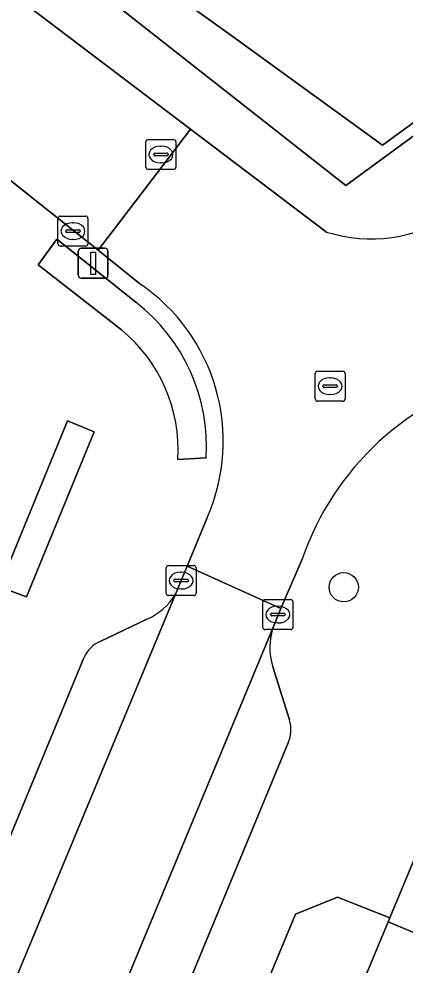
# Model space of a CAD drawing. Extents: x 159817 to 160765, y 380688 to 381638.
# Drawn here: x 160080.17 to 160093.06, y 381436.09 to 381467.7 of the extents above; entities that cross this region are included whole.
import ezdxf

# ---------------------------------------------------------------- set-up
doc = ezdxf.new("R2010")
doc.units = 0
for name, color, linetype in [('IMGEO_Boom', 7, 'Continuous'), ('IMGEO_Erf', 7, 'Continuous'), ('IMGEO_Groenvoorziening', 7, 'Continuous'), ('IMGEO_Haag', 7, 'Continuous'), ('IMGEO_Kolk', 7, 'Continuous'), ('IMGEO_Lichtmast', 7, 'Continuous'), ('IMGEO_Pand', 7, 'Continuous'), ('IMGEO_Parkeervlak_open', 7, 'Continuous'), ('IMGEO_Rijbaan_lokaal_open', 7, 'Continuous'), ('IMGEO_Rioolput', 7, 'Continuous'), ('IMGEO_Voetpad_open', 7, 'Continuous')]:
    doc.layers.add(name, color=color, linetype=linetype)

msp = doc.modelspace()

# ---------------------------------------------------------------- linework, layer by layer
at = {"layer": 'IMGEO_Boom'}
msp.add_circle((160091.013, 381448.711), 0.489, dxfattribs=at)
at = {"layer": 'IMGEO_Erf'}
for points in [[(160099.929, 381469.051), (160092.31, 381463.481), (160087.321, 381467.1), (160084.106, 381469.422), (160079.255, 381476.081), (160079.079, 381475.933), (160078.98, 381476.05), (160079.447, 381476.443), (160078.396, 381477.889), (160077.912, 381477.532), (160077.821, 381477.655), (160078.022, 381477.804), (160074.649, 381482.401), (160074.251, 381482.109), (160072.285, 381484.789), (160072.145, 381484.687), (160071.9, 381485.022), (160087.446, 381496.357), (160096.573, 381483.823)], [(160057.143, 381465.734), (160069.783, 381475.059), (160072.309, 381476.925), (160076.618, 381473.531), (160081.375, 381469.783), (160081.79, 381469.456), (160091.085, 381462.133), (160111.187, 381476.867)]]:
    msp.add_lwpolyline(points, dxfattribs=at)
msp.add_lwpolyline([(160090.582, 381432.936), (160092.495, 381437.537), (160092.547, 381437.664), (160090.801, 381438.363), (160089.402, 381437.789), (160082.874, 381422.077), (160082.269, 381420.622), (160082.065, 381420.195), (160084.812, 381419.054), (160084.825, 381419.086), (160086.854, 381423.967), (160088.718, 381428.451)], close=True, dxfattribs=at)
at = {"layer": 'IMGEO_Groenvoorziening'}
for points in [[(160084.074, 381458.234), (160081.431, 381460.342), (160080.806, 381459.49), (160083.593, 381457.31)], [(160085.471, 381452.986), (160086.42, 381453.036)]]:
    msp.add_lwpolyline(points, dxfattribs=at)
msp.add_lwpolyline([(160082.683, 381453.905), (160081.787, 381454.268), (160079.502, 381448.725), (160080.418, 381448.39)], close=True, dxfattribs=at)
for centre, radius, start, end in [((160080.34, 381453.42), 6.092, 356.3828, 52.1991), ((160080.306, 381453.312), 5.176, 356.3837, 50.5688)]:
    msp.add_arc(centre, radius, start, end, dxfattribs=at)
at = {"layer": 'IMGEO_Haag'}
for points in [[(160084.074, 381458.234), (160081.431, 381460.342), (160080.806, 381459.49), (160083.593, 381457.31)], [(160085.471, 381452.986), (160086.42, 381453.036)]]:
    msp.add_lwpolyline(points, dxfattribs=at)
msp.add_lwpolyline([(160082.683, 381453.905), (160081.787, 381454.268), (160079.502, 381448.725), (160080.418, 381448.39)], close=True, dxfattribs=at)
for centre, radius, start, end in [((160080.34, 381453.42), 6.092, 356.3828, 52.1991), ((160080.306, 381453.312), 5.176, 356.3837, 50.5688)]:
    msp.add_arc(centre, radius, start, end, dxfattribs=at)
at = {"layer": 'IMGEO_Kolk'}
for p, q in [((160084.408, 381462.745), (160084.408, 381463.597)), ((160084.483, 381463.671), (160085.335, 381463.671)), ((160085.409, 381463.597), (160085.409, 381462.745)), ((160084.667, 381463.165), (160084.667, 381463.177)), ((160084.71, 381463.214), (160085.108, 381463.214)), ((160084.896, 381463.451), (160084.921, 381463.451)), ((160085.151, 381463.177), (160085.151, 381463.165)), ((160085.105, 381463.128), (160084.707, 381463.128)), ((160084.919, 381462.891), (160084.894, 381462.891)), ((160085.335, 381462.671), (160084.483, 381462.671)), ((160081.471, 381460.186), (160081.471, 381461.038)), ((160081.546, 381461.112), (160082.398, 381461.112)), ((160082.472, 381461.038), (160082.472, 381460.186)), ((160081.73, 381460.606), (160081.73, 381460.618)), ((160081.773, 381460.655), (160082.171, 381460.655)), ((160081.959, 381460.892), (160081.984, 381460.892)), ((160082.214, 381460.618), (160082.214, 381460.606)), ((160082.168, 381460.569), (160081.77, 381460.569)), ((160081.982, 381460.332), (160081.957, 381460.332)), ((160082.398, 381460.112), (160081.546, 381460.112)), ((160085.083, 381448.509), (160085.083, 381449.361)), ((160085.158, 381449.435), (160086.01, 381449.435)), ((160086.084, 381449.361), (160086.084, 381448.509)), ((160085.342, 381448.929), (160085.342, 381448.941)), ((160085.385, 381448.978), (160085.783, 381448.978)), ((160085.571, 381449.215), (160085.596, 381449.215)), ((160085.826, 381448.941), (160085.826, 381448.929)), ((160085.78, 381448.892), (160085.382, 381448.892)), ((160085.594, 381448.655), (160085.569, 381448.655)), ((160086.01, 381448.435), (160085.158, 381448.435)), ((160088.387, 381448.299), (160089.239, 381448.299)), ((160088.312, 381447.373), (160088.312, 381448.225)), ((160088.8, 381448.079), (160088.825, 381448.079)), ((160089.313, 381448.225), (160089.313, 381447.373)), ((160088.571, 381447.793), (160088.571, 381447.805)), ((160089.009, 381447.756), (160088.611, 381447.756)), ((160088.614, 381447.842), (160089.012, 381447.842)), ((160089.055, 381447.805), (160089.055, 381447.793)), ((160088.823, 381447.519), (160088.798, 381447.519)), ((160089.239, 381447.299), (160088.387, 381447.299))]:
    msp.add_line(p, q, dxfattribs=at)
for points in [[(160084.408, 381462.745), (160084.408, 381463.597)], [(160084.483, 381463.671), (160085.335, 381463.671)], [(160085.409, 381463.597), (160085.409, 381462.745)], [(160085.335, 381462.671), (160084.483, 381462.671)], [(160081.471, 381460.186), (160081.471, 381461.038)], [(160081.546, 381461.112), (160082.398, 381461.112)], [(160082.472, 381461.038), (160082.472, 381460.186)], [(160082.398, 381460.112), (160081.546, 381460.112)], [(160085.083, 381448.509), (160085.083, 381449.361)], [(160085.158, 381449.435), (160086.01, 381449.435)], [(160086.084, 381449.361), (160086.084, 381448.509)], [(160086.01, 381448.435), (160085.158, 381448.435)], [(160088.387, 381448.299), (160089.239, 381448.299)], [(160088.312, 381447.373), (160088.312, 381448.225)], [(160089.313, 381448.225), (160089.313, 381447.373)], [(160089.239, 381447.299), (160088.387, 381447.299)]]:
    msp.add_lwpolyline(points, dxfattribs=at)
for centre, radius, start, end in [((160084.485, 381463.595), 0.0765, 91.552, 178.448), ((160084.485, 381463.595), 0.0765, 91.552, 178.448), ((160085.333, 381463.595), 0.0765, 1.552, 88.448), ((160085.333, 381463.595), 0.0765, 1.552, 88.448), ((160084.707, 381463.174), 0.0403, 85.8775, 175.7526), ((160084.704, 381463.164), 0.0366, 178.938, 274.7102), ((160085.108, 381463.171), 0.043, 264.8664, 352.4533), ((160085.112, 381463.176), 0.0386, 1.7309, 96.639), ((160084.485, 381462.747), 0.0765, 181.552, 268.448), ((160084.485, 381462.747), 0.0765, 181.552, 268.448), ((160085.333, 381462.747), 0.0765, 271.552, 358.448), ((160085.333, 381462.747), 0.0765, 271.552, 358.448), ((160081.548, 381461.036), 0.0765, 91.552, 178.448), ((160081.548, 381461.036), 0.0765, 91.552, 178.448), ((160082.396, 381461.036), 0.0765, 1.552, 88.448), ((160082.396, 381461.036), 0.0765, 1.552, 88.448), ((160081.77, 381460.615), 0.0403, 85.8775, 175.7526), ((160082.175, 381460.617), 0.0386, 1.7309, 96.639), ((160081.767, 381460.605), 0.0366, 178.938, 274.7102), ((160082.171, 381460.612), 0.043, 264.8664, 352.4533), ((160081.548, 381460.188), 0.0765, 181.552, 268.448), ((160081.548, 381460.188), 0.0765, 181.552, 268.448), ((160082.396, 381460.188), 0.0765, 271.552, 358.448), ((160082.396, 381460.188), 0.0765, 271.552, 358.448), ((160085.16, 381449.359), 0.0765, 91.552, 178.448), ((160085.16, 381449.359), 0.0765, 91.552, 178.448), ((160086.008, 381449.359), 0.0765, 1.552, 88.448), ((160086.008, 381449.359), 0.0765, 1.552, 88.448), ((160085.382, 381448.938), 0.0403, 85.8775, 175.7526), ((160085.379, 381448.928), 0.0366, 178.938, 274.7102), ((160085.783, 381448.935), 0.043, 264.8664, 352.4533), ((160085.787, 381448.94), 0.0386, 1.7309, 96.639), ((160085.16, 381448.511), 0.0765, 181.552, 268.448), ((160085.16, 381448.511), 0.0765, 181.552, 268.448), ((160086.008, 381448.511), 0.0765, 271.552, 358.448), ((160086.008, 381448.511), 0.0765, 271.552, 358.448), ((160088.389, 381448.223), 0.0765, 91.552, 178.448), ((160088.389, 381448.223), 0.0765, 91.552, 178.448), ((160089.237, 381448.223), 0.0765, 1.552, 88.448), ((160089.237, 381448.223), 0.0765, 1.552, 88.448), ((160088.611, 381447.802), 0.0403, 85.8775, 175.7526), ((160088.608, 381447.792), 0.0366, 178.938, 274.7102), ((160089.012, 381447.799), 0.043, 264.8664, 352.4533), ((160089.016, 381447.804), 0.0386, 1.7309, 96.639), ((160088.389, 381447.375), 0.0765, 181.552, 268.448), ((160088.389, 381447.375), 0.0765, 181.552, 268.448), ((160089.237, 381447.375), 0.0765, 271.552, 358.448), ((160089.237, 381447.375), 0.0765, 271.552, 358.448)]:
    msp.add_arc(centre, radius, start, end, dxfattribs=at)
for centre, major_axis, ratio, start_param, end_param in [((160084.895, 381463.171), (-0.387, 0.002), 0.722429, 4.712389, 7.853982), ((160084.92, 381463.171), (-0.39, 0.002), 0.717154, 1.570796, 4.712389), ((160081.958, 381460.612), (-0.387, 0.002), 0.722429, 4.712389, 7.853982), ((160081.983, 381460.612), (-0.39, 0.002), 0.717154, 1.570796, 4.712389), ((160085.57, 381448.935), (-0.387, 0.002), 0.722429, 4.712389, 7.853982), ((160085.595, 381448.935), (-0.39, 0.002), 0.717154, 1.570796, 4.712389), ((160088.799, 381447.799), (-0.387, 0.002), 0.722429, 4.712389, 7.853982), ((160088.824, 381447.799), (-0.39, 0.002), 0.717154, 1.570796, 4.712389)]:
    msp.add_ellipse(centre, major_axis=major_axis, ratio=ratio, start_param=start_param, end_param=end_param, dxfattribs=at)
at = {"layer": 'IMGEO_Lichtmast'}
for p, q in [((160082.25, 381460.038), (160083.04, 381460.038)), ((160083.04, 381460.038), (160082.25, 381460.038)), ((160082.15, 381459.138), (160082.15, 381459.938)), ((160082.15, 381459.938), (160082.15, 381459.138)), ((160083.14, 381459.938), (160083.14, 381459.138)), ((160083.14, 381459.138), (160083.14, 381459.938)), ((160083.04, 381459.038), (160082.25, 381459.038)), ((160082.25, 381459.038), (160083.04, 381459.038))]:
    msp.add_line(p, q, dxfattribs=at)
msp.add_lwpolyline([(160082.57, 381459.913), (160082.72, 381459.913), (160082.72, 381459.163), (160082.57, 381459.163), (160082.57, 381459.913)], dxfattribs=at)
for centre, start, end in [((160082.25, 381459.938), 90, 180), ((160082.25, 381459.938), 90, 180), ((160083.04, 381459.938), 0, 90), ((160083.04, 381459.938), 360, 90), ((160082.25, 381459.138), 180, 270), ((160082.25, 381459.138), 180, 270), ((160083.04, 381459.138), 270, 0), ((160083.04, 381459.138), 270, 0)]:
    msp.add_arc(centre, 0.1, start, end, dxfattribs=at)
at = {"layer": 'IMGEO_Pand'}
msp.add_lwpolyline([(160096.573, 381483.823), (160087.446, 381496.357), (160071.9, 381485.022), (160072.145, 381484.687), (160072.285, 381484.789), (160074.251, 381482.109), (160074.649, 381482.401), (160078.022, 381477.804), (160077.821, 381477.655), (160077.912, 381477.532), (160078.396, 381477.889), (160079.447, 381476.443), (160078.98, 381476.05), (160079.079, 381475.933), (160079.255, 381476.081), (160084.106, 381469.422), (160087.321, 381467.1), (160092.31, 381463.481), (160099.929, 381469.051)], dxfattribs=at)
for points in [[(160105.946, 381442.919), (160105.682, 381442.731), (160101.347, 381448.811), (160101.232, 381448.729), (160095.902, 381444.928), (160095.175, 381443.985), (160092.547, 381437.664), (160092.495, 381437.537), (160100.506, 381434.184), (160100.384, 381433.89), (160101.841, 381433.323), (160102.048, 381433.82), (160102.518, 381433.625), (160107.483, 381440.764)], [(160102.457, 381427.998), (160103.427, 381430.332), (160101.015, 381431.335), (160101.841, 381433.323), (160100.384, 381433.89), (160100.506, 381434.184), (160092.495, 381437.537), (160090.582, 381432.936)]]:
    msp.add_lwpolyline(points, close=True, dxfattribs=at)
at = {"layer": 'IMGEO_Parkeervlak_open'}
for points in [[(160074.503, 381422.274), (160075.79, 381425.372), (160085.394, 381448.483)], [(160084.443, 381447.649), (160082.876, 381446.905)], [(160088.665, 381447.402), (160078.915, 381423.919), (160078.049, 381421.832)], [(160082.337, 381446.353), (160074.233, 381426.736), (160072.851, 381423.39), (160074.214, 381422.84)], [(160089.199, 381444.28), (160088.642, 381446.059)], [(160078.674, 381422.04), (160080.047, 381421.486), (160080.709, 381423.085), (160089.161, 381443.512)]]:
    msp.add_lwpolyline(points, dxfattribs=at)
for centre, radius, start, end in [((160083.682, 381449.475), 1.978, 292.6072, 329.8925), ((160090.62, 381446.697), 2.078, 160.1646, 197.8732), ((160083.294, 381445.958), 1.035, 113.799, 157.5664), ((160088.129, 381443.948), 1.12, 337.0885, 17.2462)]:
    msp.add_arc(centre, radius, start, end, dxfattribs=at)
at = {"layer": 'IMGEO_Rijbaan_lokaal_open'}
for points in [[(160079.38, 381462.696), (160082.812, 381459.971), (160085.12, 381462.991), (160085.901, 381464.022), (160078.906, 381469.324), (160078.379, 381469.755)], [(160090.442, 381460.581), (160085.901, 381464.022), (160085.12, 381462.991), (160082.812, 381459.971), (160084.194, 381458.86)], [(160086.44, 381451.013), (160085.787, 381449.412), (160088.914, 381448.004), (160089.624, 381449.65)]]:
    msp.add_lwpolyline(points, dxfattribs=at)
msp.add_lwpolyline([(160088.665, 381447.402), (160088.914, 381448.004), (160085.787, 381449.412), (160085.394, 381448.483), (160075.79, 381425.372), (160078.915, 381423.919)], close=True, dxfattribs=at)
for centre, radius, start, end in [((160091.927, 381465.272), 4.92, 252.4331, 303.6289), ((160080.637, 381453.597), 6.352, 335.9987, 55.946), ((160098.655, 381446.558), 9.545, 104.2198, 161.1)]:
    msp.add_arc(centre, radius, start, end, dxfattribs=at)
at = {"layer": 'IMGEO_Rioolput'}
for p, q in [((160090.133, 381455.929), (160090.985, 381455.929)), ((160090.058, 381455.003), (160090.058, 381455.855)), ((160090.546, 381455.709), (160090.571, 381455.709)), ((160091.059, 381455.855), (160091.059, 381455.003)), ((160090.317, 381455.423), (160090.317, 381455.435)), ((160090.755, 381455.386), (160090.357, 381455.386)), ((160090.36, 381455.472), (160090.758, 381455.472)), ((160090.801, 381455.435), (160090.801, 381455.423)), ((160090.985, 381454.929), (160090.133, 381454.929)), ((160090.569, 381455.149), (160090.544, 381455.149))]:
    msp.add_line(p, q, dxfattribs=at)
for points in [[(160090.133, 381455.929), (160090.985, 381455.929)], [(160090.058, 381455.003), (160090.058, 381455.855)], [(160091.059, 381455.855), (160091.059, 381455.003)], [(160090.985, 381454.929), (160090.133, 381454.929)]]:
    msp.add_lwpolyline(points, dxfattribs=at)
for centre, radius, start, end in [((160090.135, 381455.853), 0.0765, 91.552, 178.448), ((160090.135, 381455.853), 0.0765, 91.552, 178.448), ((160090.983, 381455.853), 0.0765, 1.552, 88.448), ((160090.983, 381455.853), 0.0765, 1.552, 88.448), ((160090.357, 381455.432), 0.0403, 85.8775, 175.7526), ((160090.354, 381455.422), 0.0366, 178.938, 274.7102), ((160090.758, 381455.429), 0.043, 264.8664, 352.4533), ((160090.762, 381455.434), 0.0386, 1.7309, 96.639), ((160090.135, 381455.005), 0.0765, 181.552, 268.448), ((160090.135, 381455.005), 0.0765, 181.552, 268.448), ((160090.983, 381455.005), 0.0765, 271.552, 358.448), ((160090.983, 381455.005), 0.0765, 271.552, 358.448)]:
    msp.add_arc(centre, radius, start, end, dxfattribs=at)
for centre, major_axis, ratio, start_param, end_param in [((160090.545, 381455.429), (-0.387, 0.002), 0.722429, 4.712389, 7.853982), ((160090.57, 381455.429), (-0.39, 0.002), 0.717154, 1.570796, 4.712389)]:
    msp.add_ellipse(centre, major_axis=major_axis, ratio=ratio, start_param=start_param, end_param=end_param, dxfattribs=at)
at = {"layer": 'IMGEO_Voetpad_open'}
for points in [[(160111.187, 381476.867), (160091.085, 381462.133), (160081.79, 381469.456), (160081.375, 381469.783), (160076.618, 381473.531), (160072.309, 381476.925), (160069.783, 381475.059), (160057.143, 381465.734), (160056.317, 381466.882), (160055.163, 381466.036), (160055.217, 381465.961), (160055.158, 381465.918), (160057.967, 381461.996), (160045.402, 381452.747), (160027.173, 381439.443), (160025.115, 381437.941), (160006.457, 381424.324)], [(160078.379, 381469.755), (160078.906, 381469.324), (160085.901, 381464.022), (160090.442, 381460.581)], [(160089.161, 381443.512), (160080.709, 381423.085), (160082.874, 381422.077), (160089.402, 381437.789), (160090.801, 381438.363), (160092.547, 381437.664), (160095.175, 381443.985), (160095.902, 381444.928), (160101.232, 381448.729), (160101.347, 381448.811), (160100.227, 381450.41), (160100.425, 381451.754), (160120.451, 381466.335)], [(160084.194, 381458.86), (160082.812, 381459.971), (160079.38, 381462.696)], [(160083.593, 381457.31), (160080.806, 381459.49), (160081.431, 381460.342)], [(160081.431, 381460.342), (160084.074, 381458.234)], [(160086.42, 381453.036), (160085.471, 381452.986)], [(160085.394, 381448.483), (160085.787, 381449.412), (160086.44, 381451.013)], [(160089.624, 381449.65), (160088.914, 381448.004), (160088.665, 381447.402)], [(160082.876, 381446.905), (160084.443, 381447.649)], [(160050.44, 381446.355), (160050.226, 381446.2), (160052.148, 381442.81), (160053.686, 381442.564), (160058.955, 381438.477), (160062.63, 381435.626), (160066.439, 381432.672), (160071.859, 381428.467), (160074.233, 381426.736), (160082.337, 381446.353)], [(160088.642, 381446.059), (160089.199, 381444.28)]]:
    msp.add_lwpolyline(points, dxfattribs=at)
msp.add_lwpolyline([(160081.787, 381454.268), (160082.683, 381453.905), (160080.418, 381448.39), (160079.502, 381448.725)], close=True, dxfattribs=at)
for centre, radius, start, end in [((160091.927, 381465.272), 4.92, 252.4331, 303.6289), ((160080.637, 381453.597), 6.352, 335.9987, 55.946), ((160080.34, 381453.42), 6.092, 356.3828, 52.1991), ((160080.306, 381453.312), 5.176, 356.3837, 50.5688), ((160098.655, 381446.558), 9.545, 104.2198, 161.1), ((160083.682, 381449.475), 1.978, 292.6072, 329.8925), ((160090.62, 381446.697), 2.078, 160.1646, 197.8732), ((160083.294, 381445.958), 1.035, 113.799, 157.5664), ((160088.129, 381443.948), 1.12, 337.0885, 17.2462)]:
    msp.add_arc(centre, radius, start, end, dxfattribs=at)

doc.saveas('drawing.dxf')
